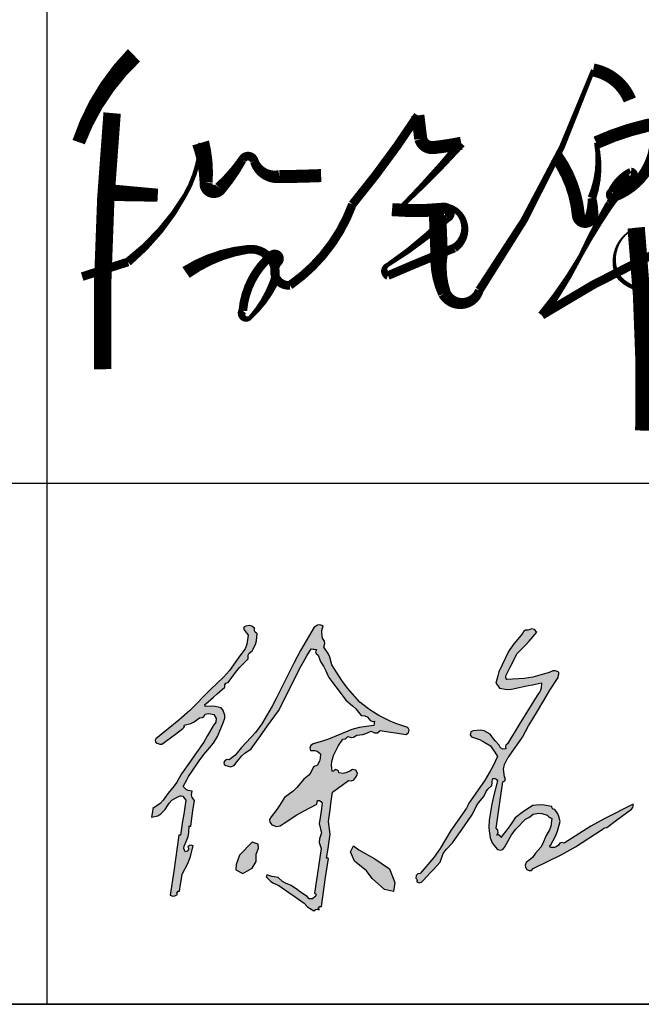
# Model space of a CAD drawing. Extents: x 1779708 to 7299578, y -1121471 to 88434.
# Tile 893 of 1056: x 6684492 to 6685207, y -964050 to -962917. Entities that reach past the tile are written whole.
import ezdxf

# ---------------------------------------------------------------- set-up
doc = ezdxf.new("R2010")
doc.units = 0
doc.header["$LTSCALE"] = 1000
doc.header["$MEASUREMENT"] = 0
for name, color, linetype in [('PUB_TITLE', 4, 'CONTINUOUS'), ('可见线', 6, 'CONTINUOUS'), ('电子签', 2, 'CONTINUOUS')]:
    doc.layers.add(name, color=color, linetype=linetype)

# ---------------------------------------------------------------- blocks, each defined once
blk = doc.blocks.new('A$C5DA54128')
at = {"layer": '电子签'}
h = blk.add_hatch(color=256, dxfattribs=at)
h.dxf.hatch_style = 1
h.paths.add_polyline_path([(116.8, 343.6), (105.3, 346), (99.3, 349.2), (91, 357.4), (100.9, 376.5), (106.4, 385.9), (118, 404), (130.7, 422.4), (137.1, 431.6), (149.9, 450), (177.9, 482), (189.7, 501), (205.9, 540.4), (210.3, 553.8), (210.4, 562.3), (205.9, 575.8), (203.4, 579.2), (202.1, 580.9), (199.6, 584.3), (182.8, 587.5), (174.2, 588.2), (154.5, 587.8), (153.4, 593.5), (155.7, 595.7), (177.7, 614.7), (188.7, 624.3), (210.6, 643.3), (210.4, 650), (213.8, 654.9), (220.2, 657.1), (240.8, 686), (252.5, 699.7), (277.9, 724.6), (278, 735), (281, 741.4), (288.9, 748.2), (298.7, 766), (301.8, 776.5), (303.5, 796.7), (298, 801.2), (295.8, 805.7), (295.8, 812.9), (287.9, 819.2), (281.2, 820.9), (271.4, 819), (266.5, 817.4), (264.4, 811.3), (267.1, 807), (271.3, 801.3), (273.5, 798.5), (277.7, 792.8), (274.1, 767.3), (268.8, 754), (253.9, 733.1), (223.7, 691.6), (206.5, 672), (169.2, 636.7), (110, 576.4), (78.4, 547.9), (12.4, 495.1), (9.7, 490.4), (11, 484.9), (15.5, 482), (23.2, 479), (29.1, 479.6), (36, 484.1), (57.6, 500.2), (68.3, 508.2), (89.9, 524.3), (93, 527), (94.1, 529.8), (93.8, 533.9), (112.5, 538.9), (121.9, 543.6), (137.3, 555.4), (145.1, 556.1), (149.8, 559), (153.9, 565.6), (163.9, 567.1), (169.3, 566.9), (179, 564.5), (185.7, 553.3), (184.9, 542.2), (176.9, 532), (166, 513.4), (160.6, 504), (149.9, 485.3), (124.4, 448.6), (111.6, 430.2), (86.1, 393.5), (72.9, 370.1), (65.1, 358.9), (47.8, 338.4), (33.3, 318), (24, 308.7), (3.6, 294.2), (2.1, 284.3), (1.4, 279.4), (0, 269.5), (17.4, 273.3), (26.5, 278.6), (38.6, 291.7), (49.9, 309.9), (58.4, 318.2), (76.8, 329.1), (83.1, 330.5), (89.6, 329.8), (92.9, 325.3), (94.6, 323), (98, 318.5), (92.2, 277.9), (89.2, 257.6), (83.4, 217), (78.4, 217.7), (68.4, 148.4), (63.4, 113.8), (53.4, 44.5), (61.2, 41.8), (66.8, 42.3), (73.9, 46.6), (72.2, 50.7), (75.8, 55.9), (80.3, 55.8), (83.2, 75.6), (84.6, 85.5), (87.4, 105.3), (104.5, 135.7), (111.2, 152.6), (119.4, 186.5), (113.3, 188.2), (109, 187.4), (103.8, 183.7), (106.5, 178), (102.9, 170.9), (96.7, 169.6), (92.9, 178.9), (93.2, 185.8), (97.8, 194.7), (104.6, 213.6), (106.6, 223.8), (107.5, 243.9), (112.4, 243.1), (116.7, 272.8), (118.8, 287.7), (123.1, 317.4), (116.4, 325.8), (114.7, 333)])
h.paths.add_polyline_path([(476.8, 316.8), (483.1, 316.7), (487, 314.7), (490.9, 309.8), (487.5, 286), (485.8, 274.1), (482.3, 250.4), (484.9, 239.9), (486.1, 234.6), (488.7, 224.2), (482.6, 207.1), (482.2, 196.3), (487.2, 178.9), (479.7, 127.4), (476, 101.7), (468.6, 50.2), (472.2, 48.2), (472.8, 42.6), (469.6, 40), (462.9, 33.9), (453.4, 34.2), (447, 40.7), (428.6, 53.5), (419.4, 59.8), (401.1, 72.6), (384.8, 79), (376.9, 83.9), (364, 95.6), (352, 97.1), (346, 98.5), (334.6, 102.4), (331.5, 102.1), (329.5, 98.1), (331.1, 95.3), (343.1, 84), (350.5, 79.1), (365.7, 72.7), (395.1, 52.2), (409.8, 42), (439.2, 21.6), (448.6, 11.4), (454.3, 6.9), (466.4, 0), (471.5, 3.8), (475.9, 4.6), (482, 2.8), (480.2, 6.9), (483.9, 12.2), (488.3, 12), (496.3, 67.4), (500.3, 95.1), (508.4, 150.6), (505.4, 151), (503.4, 151.3), (507.4, 179), (509.4, 192.9), (513.4, 220.6), (511.5, 235), (510.5, 242.2), (508.5, 256.7), (513.4, 290.3), (515.8, 307.2), (520.7, 340.8), (538.7, 354.5), (547.8, 361.3), (566, 374.7), (575.4, 374.2), (581.6, 376.9), (587.6, 384.2), (590, 388.7), (590.9, 391.2), (591.8, 396.2), (587.1, 404), (577.8, 406.4), (569.9, 401.9), (558.4, 396.6), (551.4, 395.3), (538.8, 396.3), (537.7, 402.6), (530.3, 406.3), (524.7, 403.4), (522.6, 400.7), (519.3, 401.7), (517.4, 419.6), (518.2, 429.3), (523.3, 446.6), (532.4, 466.1), (537.9, 475.6), (550.3, 493.2), (556.5, 494.6), (559.8, 496.5), (564.1, 501.3), (574.1, 498.4), (581.1, 499.5), (589.9, 505.2), (607.2, 507.2), (616, 509.6), (632, 516.8), (640.7, 511.5), (649.3, 512), (657.4, 518.2), (687.1, 513.9), (702, 511.7), (731.7, 507.4), (738.5, 511.7), (740.7, 519.7), (737, 526.9), (702.9, 538.8), (686.1, 545.8), (653.6, 561.7), (630.9, 575.9), (619.8, 583.6), (598.5, 599.9), (563.7, 640.9), (547.5, 662.6), (518, 707.6), (512.4, 729.3), (507.6, 740.2), (495.1, 758.9), (498, 768.9), (497, 775.9), (491.3, 784.7), (489.3, 798.6), (489.9, 806.2), (493.8, 819.7), (483.8, 822.6), (476.7, 821.5), (468, 815.9), (428.6, 748.7), (410, 714.4), (375.1, 644.8), (363.7, 622.2), (358.1, 610.9), (346.7, 588.3), (316.7, 537.4), (298.7, 513.2), (258.8, 469.6), (246.2, 454.1), (239, 446.8), (223.4, 434.3), (218, 434.7), (214.9, 434), (210.3, 431.1), (207.6, 426.4), (209, 421), (213.5, 418), (226.4, 414.4), (237.1, 418), (245.3, 428.6), (259.4, 445.5), (267.9, 453.2), (286, 465.7), (317.6, 509.6), (333.4, 531.6), (365.1, 575.5), (390.6, 626.4), (403.4, 651.9), (428.9, 702.7), (440.8, 723.3), (446.8, 733.6), (459.1, 754), (465, 753.1), (468, 752.7), (473.9, 751.8), (471.8, 745.5), (473.7, 739.8), (479.2, 735.9), (483.8, 722.2), (487, 715.6), (494.7, 703.4), (501, 690.4), (504.1, 683.9), (510.2, 670.8), (529.7, 644.7), (539.4, 631.7), (558.9, 605.7), (578.1, 589.6), (587.1, 580.6), (603.1, 561.4), (613.5, 561.3), (619.9, 558.3), (626.7, 550.4), (631.1, 546.1), (635.2, 544.8), (641.2, 545.8), (640.5, 540.8), (640.1, 538.3), (639.4, 533.4), (597.3, 527.2), (576.2, 521.4), (536.8, 505.3), (508.6, 494), (494.1, 489), (465, 480.2), (458.1, 475.8), (455.4, 469.2), (457.2, 461.2), (469.4, 461.3), (476.3, 459.1), (486.2, 451.9), (484.7, 437.9), (482.6, 430.6), (476.2, 418), (472, 416.6), (469.9, 415.9), (465.6, 414.5), (457.9, 397.8), (451.8, 389.8), (437.6, 378.1), (418.1, 354.5), (406.7, 343.7), (382, 325.5), (367.7, 302.7), (360.1, 291.7), (343.7, 270.4), (339.3, 262.3), (339.8, 254.7), (345.5, 247.4), (359.2, 242.5), (369.6, 243.9), (381.6, 252.3), (418, 275.8), (436.9, 286.8), (475.4, 307), (475.9, 310.9)])
h.paths.add_polyline_path([(307.8, 179.7), (306, 191.9), (288.7, 196.8), (252.3, 160.2), (243.6, 132.7), (242.5, 117.3), (262.6, 107.2), (288.8, 122.6), (301, 141.2), (300.6, 162.8)], flags=17)
h.paths.add_polyline_path([(642.3, 149.3), (596, 175.2), (580.4, 187.1), (572, 169.1), (583.6, 142.4), (618, 114.4), (634.1, 92.8), (669.9, 60.8), (696, 55.1), (699.8, 81.4), (684.2, 120.2)], flags=17)
h = blk.add_hatch(color=256, dxfattribs=at)
h.dxf.hatch_style = 1
h.paths.add_polyline_path([(1025.1, 439.8), (1026.4, 441.6), (1027, 442.5), (1028.3, 444.4), (1043.6, 466.4), (1051.3, 477.4), (1066.6, 499.5), (1083.9, 531.9), (1093.3, 547.8), (1113.4, 578.6), (1134.7, 616.5), (1146, 635.1), (1169.8, 671.6), (1170.6, 677.5), (1171, 680.5), (1171.9, 686.4), (1161.6, 690.8), (1153.9, 690.6), (1144, 685.4), (1096.4, 672.2), (1071.5, 668), (1022.3, 665.1), (1019.7, 668.7), (1018.9, 671.2), (1018.8, 675.7), (1031.5, 701.1), (1037.9, 713.8), (1050.7, 739.3), (1074.6, 763.3), (1086, 775.8), (1107.7, 801.8), (1101.1, 809.4), (1092.7, 811.5), (1083.3, 807.8), (1075.6, 807), (1070.9, 804.2), (1066.7, 797.6), (1039.1, 764.7), (1027, 746.1), (1008.2, 707.5), (999.2, 687.1), (995.6, 676.3), (990.4, 654.5), (994.7, 648.8), (996.8, 646), (1001, 640.3), (1023.1, 636.8), (1035.1, 637.2), (1056.9, 642.4), (1082.9, 647.8), (1095.9, 650.5), (1122, 655.7), (1120.6, 640.5), (1117.8, 632.3), (1109.2, 619.7), (1074.8, 564), (1057.7, 536.2), (1023.4, 480.5), (1019.2, 476.1), (1017.9, 472), (1018.8, 466), (1010.3, 465.1), (1003.9, 468.6), (1000.1, 476.3), (988.9, 488.1), (983.6, 494.4), (974.3, 507.8), (956.7, 517.3), (945.1, 519.6), (925.2, 517.4), (918.5, 514.9), (915.9, 506.1), (920.2, 500.4), (942.9, 492.5), (954, 487.3), (974.6, 474.9), (982.9, 462.6), (987.1, 456.4), (995.4, 444.1), (981.5, 415.3), (973.9, 401.2), (957.5, 373.8), (939.6, 348), (930.7, 335.2), (912.8, 309.5), (910, 303.8), (908.6, 301), (905.7, 295.3), (887.9, 269.6), (878.9, 256.8), (861.1, 231), (830.2, 178.6), (812.2, 153.5), (772.5, 107.4), (765.5, 105.6), (761.4, 101.1), (760.4, 94), (763.2, 90.9), (763.6, 87.3), (761.5, 83.7), (769.4, 80.5), (776.5, 82), (782.3, 88.3), (801.5, 108.7), (811, 119), (830.2, 139.5), (839.1, 164.3), (847, 176.5), (866, 195), (888.9, 228), (900.4, 244.6), (923.4, 277.6), (933.5, 299.6), (940.3, 310.1), (956, 328.5), (962.7, 342.7), (967.4, 349.4), (978.3, 360.6), (979.5, 368.6), (980, 372.5), (981.2, 380.4), (987.5, 380.3), (991.4, 378.3), (995.3, 373.3), (983.8, 328.7), (979, 306.1), (971.4, 260.6), (970.1, 240.2), (970.7, 229.7), (974.2, 209.6), (980, 195.2), (984.4, 188.1), (994.7, 176.4), (1003.3, 173.9), (1010.5, 176.3), (1015.9, 183.4), (1035.2, 218.3), (1047.5, 234.8), (1075.4, 263.2), (1084.7, 268.5), (1089.2, 271.4), (1097.7, 277.7), (1113.5, 280.7), (1122.6, 280), (1137.7, 274.5), (1143, 270.3), (1145.7, 268.4), (1151.5, 264.9), (1148.5, 243.7), (1144.8, 232.9), (1134, 214.4), (1125.5, 193.1), (1119.3, 182.8), (1104.3, 165.6), (1095.5, 153.4), (1089.9, 147.8), (1077.7, 139.1), (1075, 131.3), (1075.6, 125.7), (1079.8, 118.6), (1086.3, 115.2), (1092.5, 116.1), (1097.8, 121), (1179.6, 161.4), (1219.6, 184.2), (1296, 233.9), (1300.9, 237.1), (1303.8, 238.3), (1309.5, 239.5), (1337.8, 260.7), (1352, 271.3), (1380.3, 292.5), (1384.4, 297), (1385.7, 300.9), (1384.9, 307), (1303.6, 265.6), (1263.8, 242.9), (1186.7, 194.1), (1180.3, 196.2), (1174.7, 194.3), (1170.8, 188.8), (1163.4, 183.8), (1158.5, 182.2), (1149.6, 181.8), (1146.6, 183), (1145.8, 187.4), (1148.2, 189.6), (1162.2, 214.8), (1167.8, 228.5), (1175.5, 256.4), (1171.8, 271.2), (1168.6, 278.6), (1160.3, 291.4), (1155.4, 292.2), (1152.3, 295.3), (1151.5, 300.3), (1129.7, 304.1), (1118.4, 304.7), (1096.3, 303.2), (1075.7, 289.6), (1065.5, 282.4), (1045.7, 267.5), (1030.3, 244), (1022, 232.5), (1004.6, 210.3), (1003.1, 215.5), (998.2, 218.3), (992.9, 217), (997.1, 224.1), (996.4, 231.4), (990.9, 237.6), (998.6, 291), (1002.4, 317.7), (1010.2, 371.2), (1015.9, 373.3), (1018.2, 380.7), (1014.8, 385.7), (1012.4, 407.6), (1014.8, 420.3)])
for p, q in [((483.8, 822.6), (476.7, 821.5)), ((493.8, 819.7), (483.8, 822.6)), ((266.5, 817.4), (264.4, 811.3)), ((264.4, 811.3), (267.1, 807)), ((271.4, 819), (266.5, 817.4)), ((267.1, 807), (271.3, 801.3)), ((271.3, 801.3), (273.5, 798.5)), ((281.2, 820.9), (271.4, 819)), ((273.5, 798.5), (277.7, 792.8)), ((287.9, 819.2), (281.2, 820.9)), ((295.8, 812.9), (287.9, 819.2)), ((295.8, 805.7), (295.8, 812.9)), ((298, 801.2), (295.8, 805.7)), ((303.5, 796.7), (298, 801.2)), ((301.8, 776.5), (303.5, 796.7)), ((468, 815.9), (428.6, 748.7)), ((476.7, 821.5), (468, 815.9)), ((489.3, 798.6), (489.9, 806.2)), ((491.3, 784.7), (489.3, 798.6)), ((489.9, 806.2), (493.8, 819.7)), ((1066.7, 797.6), (1039.1, 764.7)), ((1070.9, 804.2), (1066.7, 797.6)), ((1075.6, 807), (1070.9, 804.2)), ((1083.3, 807.8), (1075.6, 807)), ((1092.7, 811.5), (1083.3, 807.8)), ((1086, 775.8), (1107.7, 801.8)), ((1101.1, 809.4), (1092.7, 811.5)), ((1107.7, 801.8), (1101.1, 809.4)), ((274.1, 767.3), (268.8, 754)), ((277.7, 792.8), (274.1, 767.3)), ((288.9, 748.2), (298.7, 766)), ((298.7, 766), (301.8, 776.5)), ((497, 775.9), (491.3, 784.7)), ((495.1, 758.9), (498, 768.9)), ((498, 768.9), (497, 775.9)), ((1074.6, 763.3), (1086, 775.8)), ((268.8, 754), (253.9, 733.1)), ((278, 735), (281, 741.4)), ((281, 741.4), (288.9, 748.2)), ((428.6, 748.7), (410, 714.4)), ((446.8, 733.6), (459.1, 754)), ((459.1, 754), (465, 753.1)), ((465, 753.1), (468, 752.7)), ((468, 752.7), (473.9, 751.8)), ((473.9, 751.8), (471.8, 745.5)), ((471.8, 745.5), (473.7, 739.8)), ((473.7, 739.8), (479.2, 735.9)), ((507.6, 740.2), (495.1, 758.9)), ((512.4, 729.3), (507.6, 740.2)), ((1027, 746.1), (1008.2, 707.5)), ((1039.1, 764.7), (1027, 746.1)), ((1037.9, 713.8), (1050.7, 739.3)), ((1050.7, 739.3), (1074.6, 763.3)), ((253.9, 733.1), (223.7, 691.6)), ((252.5, 699.7), (277.9, 724.6)), ((277.9, 724.6), (278, 735)), ((410, 714.4), (375.1, 644.8)), ((428.9, 702.7), (440.8, 723.3)), ((440.8, 723.3), (446.8, 733.6)), ((479.2, 735.9), (483.8, 722.2)), ((483.8, 722.2), (487, 715.6)), ((487, 715.6), (494.7, 703.4)), ((518, 707.6), (512.4, 729.3)), ((1031.5, 701.1), (1037.9, 713.8)), ((223.7, 691.6), (206.5, 672)), ((220.2, 657.1), (240.8, 686)), ((240.8, 686), (252.5, 699.7)), ((403.4, 651.9), (428.9, 702.7)), ((494.7, 703.4), (501, 690.4)), ((501, 690.4), (504.1, 683.9)), ((504.1, 683.9), (510.2, 670.8)), ((547.5, 662.6), (518, 707.6)), ((999.2, 687.1), (995.6, 676.3)), ((1008.2, 707.5), (999.2, 687.1)), ((1018.8, 675.7), (1031.5, 701.1)), ((1144, 685.4), (1096.4, 672.2)), ((1153.9, 690.6), (1144, 685.4)), ((1161.6, 690.8), (1153.9, 690.6)), ((1171.9, 686.4), (1161.6, 690.8)), ((1170.6, 677.5), (1171, 680.5)), ((1171, 680.5), (1171.9, 686.4)), ((206.5, 672), (169.2, 636.7)), ((210.4, 650), (213.8, 654.9)), ((213.8, 654.9), (220.2, 657.1)), ((390.6, 626.4), (403.4, 651.9)), ((510.2, 670.8), (529.7, 644.7)), ((563.7, 640.9), (547.5, 662.6)), ((995.6, 676.3), (990.4, 654.5)), ((990.4, 654.5), (994.7, 648.8)), ((1018.9, 671.2), (1018.8, 675.7)), ((1019.7, 668.7), (1018.9, 671.2)), ((1022.3, 665.1), (1019.7, 668.7)), ((1071.5, 668), (1022.3, 665.1)), ((1096.4, 672.2), (1071.5, 668)), ((1095.9, 650.5), (1122, 655.7)), ((1122, 655.7), (1120.6, 640.5)), ((1146, 635.1), (1169.8, 671.6)), ((1169.8, 671.6), (1170.6, 677.5)), ((169.2, 636.7), (110, 576.4)), ((177.7, 614.7), (188.7, 624.3)), ((188.7, 624.3), (210.6, 643.3)), ((210.6, 643.3), (210.4, 650)), ((375.1, 644.8), (363.7, 622.2)), ((365.1, 575.5), (390.6, 626.4)), ((529.7, 644.7), (539.4, 631.7)), ((539.4, 631.7), (558.9, 605.7)), ((598.5, 599.9), (563.7, 640.9)), ((994.7, 648.8), (996.8, 646)), ((996.8, 646), (1001, 640.3)), ((1001, 640.3), (1023.1, 636.8)), ((1023.1, 636.8), (1035.1, 637.2)), ((1035.1, 637.2), (1056.9, 642.4)), ((1056.9, 642.4), (1082.9, 647.8)), ((1082.9, 647.8), (1095.9, 650.5)), ((1117.8, 632.3), (1109.2, 619.7)), ((1120.6, 640.5), (1117.8, 632.3)), ((1134.7, 616.5), (1146, 635.1)), ((153.4, 593.5), (155.7, 595.7)), ((155.7, 595.7), (177.7, 614.7)), ((358.1, 610.9), (346.7, 588.3)), ((363.7, 622.2), (358.1, 610.9)), ((558.9, 605.7), (578.1, 589.6)), ((619.8, 583.6), (598.5, 599.9)), ((1109.2, 619.7), (1074.8, 564)), ((1113.4, 578.6), (1134.7, 616.5)), ((110, 576.4), (78.4, 547.9)), ((154.2, 589.1), (153.4, 593.5)), ((153.9, 565.6), (163.9, 567.1)), ((157.1, 587.9), (154.2, 589.1)), ((174.2, 588.2), (157.1, 587.9)), ((163.9, 567.1), (169.3, 566.9)), ((169.3, 566.9), (179, 564.5)), ((182.8, 587.5), (174.2, 588.2)), ((199.6, 584.3), (182.8, 587.5)), ((202.1, 580.9), (199.6, 584.3)), ((203.4, 579.2), (202.1, 580.9)), ((205.9, 575.8), (203.4, 579.2)), ((210.4, 562.3), (205.9, 575.8)), ((346.7, 588.3), (316.7, 537.4)), ((333.4, 531.6), (365.1, 575.5)), ((578.1, 589.6), (587.1, 580.6)), ((587.1, 580.6), (603.1, 561.4)), ((630.9, 575.9), (619.8, 583.6)), ((653.6, 561.7), (630.9, 575.9)), ((1093.3, 547.8), (1113.4, 578.6)), ((78.4, 547.9), (12.4, 495.1)), ((93.8, 533.9), (112.5, 538.9)), ((112.5, 538.9), (121.9, 543.6)), ((121.9, 543.6), (137.3, 555.4)), ((137.3, 555.4), (145.1, 556.1)), ((145.1, 556.1), (149.8, 559)), ((149.8, 559), (153.9, 565.6)), ((184.9, 542.2), (176.9, 532)), ((179, 564.5), (185.7, 553.3)), ((185.7, 553.3), (184.9, 542.2)), ((189.7, 501), (205.9, 540.4)), ((205.9, 540.4), (210.3, 553.8)), ((210.3, 553.8), (210.4, 562.3)), ((603.1, 561.4), (613.5, 561.3)), ((613.5, 561.3), (619.9, 558.3)), ((619.9, 558.3), (626.7, 550.4)), ((626.7, 550.4), (631.1, 546.1)), ((631.1, 546.1), (635.2, 544.8)), ((635.2, 544.8), (641.2, 545.8)), ((640.5, 540.8), (640.1, 538.3)), ((641.2, 545.8), (640.5, 540.8)), ((686.1, 545.8), (653.6, 561.7)), ((702.9, 538.8), (686.1, 545.8)), ((737, 526.9), (702.9, 538.8)), ((1074.8, 564), (1057.7, 536.2)), ((1083.9, 531.9), (1093.3, 547.8)), ((68.3, 508.2), (89.9, 524.3)), ((89.9, 524.3), (93, 527)), ((93, 527), (94.1, 529.8)), ((94.1, 529.8), (93.8, 533.9)), ((166, 513.4), (160.6, 504)), ((176.9, 532), (166, 513.4)), ((298.7, 513.2), (258.8, 469.6)), ((316.7, 537.4), (298.7, 513.2)), ((317.6, 509.6), (333.4, 531.6)), ((576.2, 521.4), (536.8, 505.3)), ((597.3, 527.2), (576.2, 521.4)), ((639.4, 533.4), (597.3, 527.2)), ((616, 509.6), (632, 516.8)), ((632, 516.8), (640.7, 511.5)), ((640.1, 538.3), (639.4, 533.4)), ((640.7, 511.5), (649.3, 512)), ((649.3, 512), (657.4, 518.2)), ((657.4, 518.2), (687.1, 513.9)), ((687.1, 513.9), (702, 511.7)), ((702, 511.7), (731.7, 507.4)), ((731.7, 507.4), (738.5, 511.7)), ((740.7, 519.7), (737, 526.9)), ((738.5, 511.7), (740.7, 519.7)), ((918.5, 514.9), (915.9, 506.1)), ((925.2, 517.4), (918.5, 514.9)), ((945.1, 519.6), (925.2, 517.4)), ((956.7, 517.3), (945.1, 519.6)), ((974.3, 507.8), (956.7, 517.3)), ((1057.7, 536.2), (1023.4, 480.5)), ((1066.6, 499.5), (1083.9, 531.9)), ((12.4, 495.1), (9.7, 490.4)), ((9.7, 490.4), (11, 484.9)), ((11, 484.9), (15.5, 482)), ((15.5, 482), (23.2, 479)), ((29.1, 479.6), (36, 484.1)), ((36, 484.1), (57.6, 500.2)), ((57.6, 500.2), (68.3, 508.2)), ((149.9, 485.3), (124.4, 448.6)), ((160.6, 504), (149.9, 485.3)), ((149.9, 450), (177.9, 482)), ((177.9, 482), (189.7, 501)), ((286, 465.7), (317.6, 509.6)), ((494.1, 489), (465, 480.2)), ((508.6, 494), (494.1, 489)), ((536.8, 505.3), (508.6, 494)), ((537.9, 475.6), (550.3, 493.2)), ((550.3, 493.2), (556.5, 494.6)), ((556.5, 494.6), (559.8, 496.5)), ((559.8, 496.5), (564.1, 501.3)), ((564.1, 501.3), (574.1, 498.4)), ((574.1, 498.4), (581.1, 499.5)), ((581.1, 499.5), (589.9, 505.2)), ((589.9, 505.2), (607.2, 507.2)), ((607.2, 507.2), (616, 509.6)), ((915.9, 506.1), (920.2, 500.4)), ((920.2, 500.4), (942.9, 492.5)), ((942.9, 492.5), (954, 487.3)), ((954, 487.3), (974.6, 474.9)), ((983.6, 494.4), (974.3, 507.8)), ((988.9, 488.1), (983.6, 494.4)), ((1000.1, 476.3), (988.9, 488.1)), ((1051.3, 477.4), (1066.6, 499.5)), ((23.2, 479), (29.1, 479.6)), ((246.2, 454.1), (239, 446.8)), ((258.8, 469.6), (246.2, 454.1)), ((267.9, 453.2), (286, 465.7)), ((458.1, 475.8), (455.4, 469.2)), ((455.4, 469.2), (457.2, 461.2)), ((457.2, 461.2), (469.4, 461.3)), ((465, 480.2), (458.1, 475.8)), ((469.4, 461.3), (476.3, 459.1)), ((476.3, 459.1), (486.2, 451.9)), ((523.3, 446.6), (532.4, 466.1)), ((532.4, 466.1), (537.9, 475.6)), ((974.6, 474.9), (982.9, 462.6)), ((982.9, 462.6), (987.1, 456.4)), ((987.1, 456.4), (995.4, 444.1)), ((1003.9, 468.6), (1000.1, 476.3)), ((1010.3, 465.1), (1003.9, 468.6)), ((1018.8, 466), (1010.3, 465.1)), ((1019.2, 476.1), (1017.9, 472)), ((1017.9, 472), (1018.8, 466)), ((1023.4, 480.5), (1019.2, 476.1)), ((1028.3, 444.4), (1043.6, 466.4)), ((1043.6, 466.4), (1051.3, 477.4)), ((111.6, 430.2), (86.1, 393.5)), ((124.4, 448.6), (111.6, 430.2)), ((130.7, 422.4), (137.1, 431.6)), ((137.1, 431.6), (149.9, 450)), ((210.3, 431.1), (207.6, 426.4)), ((207.6, 426.4), (209, 421)), ((214.9, 434), (210.3, 431.1)), ((218, 434.7), (214.9, 434)), ((223.4, 434.3), (218, 434.7)), ((239, 446.8), (223.4, 434.3)), ((237.1, 418), (245.3, 428.6)), ((245.3, 428.6), (259.4, 445.5)), ((259.4, 445.5), (267.9, 453.2)), ((482.6, 430.6), (476.2, 418)), ((484.7, 437.9), (482.6, 430.6)), ((486.2, 451.9), (484.7, 437.9)), ((517.4, 419.6), (518.2, 429.3)), ((518.2, 429.3), (523.3, 446.6)), ((995.4, 444.1), (981.5, 415.3)), ((1014.8, 420.3), (1025.1, 439.8)), ((1025.1, 439.8), (1026.4, 441.6)), ((1026.4, 441.6), (1027, 442.5)), ((1027, 442.5), (1028.3, 444.4)), ((106.4, 385.9), (118, 404)), ((118, 404), (130.7, 422.4)), ((209, 421), (213.5, 418)), ((213.5, 418), (226.4, 414.4)), ((226.4, 414.4), (237.1, 418)), ((457.9, 397.8), (451.8, 389.8)), ((465.6, 414.5), (457.9, 397.8)), ((469.9, 415.9), (465.6, 414.5)), ((472, 416.6), (469.9, 415.9)), ((476.2, 418), (472, 416.6)), ((519.3, 401.7), (517.4, 419.6)), ((521.5, 401), (519.3, 401.7)), ((523.3, 401.6), (521.5, 401)), ((524.7, 403.4), (523.3, 401.6)), ((530.3, 406.3), (524.7, 403.4)), ((537.7, 402.6), (530.3, 406.3)), ((538.8, 396.3), (537.7, 402.6)), ((569.9, 401.9), (558.4, 396.6)), ((577.8, 406.4), (569.9, 401.9)), ((587.1, 404), (577.8, 406.4)), ((591.8, 396.2), (587.1, 404)), ((973.9, 401.2), (957.5, 373.8)), ((981.5, 415.3), (973.9, 401.2)), ((1012.4, 407.6), (1014.8, 420.3)), ((1014.8, 385.7), (1012.4, 407.6)), ((72.9, 370.1), (65.1, 358.9)), ((86.1, 393.5), (72.9, 370.1)), ((91, 357.4), (100.9, 376.5)), ((100.9, 376.5), (106.4, 385.9)), ((437.6, 378.1), (418.1, 354.5)), ((451.8, 389.8), (437.6, 378.1)), ((551.4, 395.3), (538.8, 396.3)), ((547.8, 361.3), (566, 374.7)), ((558.4, 396.6), (551.4, 395.3)), ((566, 374.7), (575.4, 374.2)), ((575.4, 374.2), (581.6, 376.9)), ((581.6, 376.9), (587.6, 384.2)), ((587.6, 384.2), (590, 388.7)), ((590, 388.7), (590.9, 391.2)), ((590.9, 391.2), (591.8, 396.2)), ((957.5, 373.8), (939.6, 348)), ((978.3, 360.6), (979.5, 368.6)), ((979.5, 368.6), (980, 372.5)), ((980, 372.5), (981.2, 380.4)), ((981.2, 380.4), (987.5, 380.3)), ((995.3, 373.3), (983.8, 328.7)), ((987.5, 380.3), (991.4, 378.3)), ((991.4, 378.3), (995.3, 373.3)), ((1002.4, 317.7), (1010.2, 371.2)), ((1010.2, 371.2), (1015.9, 373.3)), ((1018.2, 380.7), (1014.8, 385.7)), ((1015.9, 373.3), (1018.2, 380.7)), ((65.1, 358.9), (47.8, 338.4)), ((99.3, 349.2), (91, 357.4)), ((105.3, 346), (99.3, 349.2)), ((116.8, 343.6), (105.3, 346)), ((114.7, 333), (116.8, 343.6)), ((406.7, 343.7), (382, 325.5)), ((418.1, 354.5), (406.7, 343.7)), ((515.8, 307.2), (520.7, 340.8)), ((520.7, 340.8), (538.7, 354.5)), ((538.7, 354.5), (547.8, 361.3)), ((939.6, 348), (930.7, 335.2)), ((956, 328.5), (962.7, 342.7)), ((962.7, 342.7), (967.4, 349.4)), ((967.4, 349.4), (978.3, 360.6)), ((33.3, 318), (24, 308.7)), ((47.8, 338.4), (33.3, 318)), ((49.9, 309.9), (58.4, 318.2)), ((58.4, 318.2), (76.8, 329.1)), ((76.8, 329.1), (81.8, 330.2)), ((81.8, 330.2), (84.5, 330.4)), ((84.5, 330.4), (89.6, 329.8)), ((89.6, 329.8), (92.9, 325.3)), ((98, 318.5), (92.2, 277.9)), ((92.9, 325.3), (94.6, 323)), ((94.6, 323), (98, 318.5)), ((116.4, 325.8), (114.7, 333)), ((123.1, 317.4), (116.4, 325.8)), ((118.8, 287.7), (123.1, 317.4)), ((382, 325.5), (367.7, 302.7)), ((475.9, 310.9), (476.2, 312.9)), ((476.2, 312.9), (476.8, 316.8)), ((476.8, 316.8), (483.1, 316.7)), ((483.1, 316.7), (487, 314.7)), ((487, 314.7), (490.9, 309.8)), ((930.7, 335.2), (912.8, 309.5)), ((940.3, 310.1), (956, 328.5)), ((983.8, 328.7), (979, 306.1)), ((998.6, 291), (1002.4, 317.7)), ((2.1, 284.3), (1.4, 279.4)), ((3.6, 294.2), (2.1, 284.3)), ((24, 308.7), (3.6, 294.2)), ((26.5, 278.6), (38.6, 291.7)), ((38.6, 291.7), (49.9, 309.9)), ((116.7, 272.8), (118.8, 287.7)), ((360.1, 291.7), (343.7, 270.4)), ((367.7, 302.7), (360.1, 291.7)), ((418, 275.8), (436.9, 286.8)), ((436.9, 286.8), (475.4, 307)), ((475.4, 307), (475.9, 310.9)), ((487.5, 286), (485.8, 274.1)), ((490.9, 309.8), (487.5, 286)), ((508.5, 256.7), (513.4, 290.3)), ((513.4, 290.3), (515.8, 307.2)), ((905.7, 295.3), (887.9, 269.6)), ((908.6, 301), (905.7, 295.3)), ((910, 303.8), (908.6, 301)), ((912.8, 309.5), (910, 303.8)), ((923.4, 277.6), (933.5, 299.6)), ((933.5, 299.6), (940.3, 310.1)), ((979, 306.1), (971.4, 260.6)), ((990.9, 237.6), (998.6, 291)), ((1075.7, 289.6), (1065.5, 282.4)), ((1096.3, 303.2), (1075.7, 289.6)), ((1118.4, 304.7), (1096.3, 303.2)), ((1129.7, 304.1), (1118.4, 304.7)), ((1151.5, 300.3), (1129.7, 304.1)), ((1152.3, 295.3), (1151.5, 300.3)), ((1155.4, 292.2), (1152.3, 295.3)), ((1160.3, 291.4), (1155.4, 292.2)), ((1168.6, 278.6), (1160.3, 291.4)), ((1384.9, 307), (1303.6, 265.6)), ((1352, 271.3), (1380.3, 292.5)), ((1380.3, 292.5), (1384.4, 297)), ((1384.4, 297), (1385.7, 300.9)), ((1385.7, 300.9), (1384.9, 307)), ((1.4, 279.4), (0, 269.5)), ((0, 269.5), (17.4, 273.3)), ((17.4, 273.3), (26.5, 278.6)), ((89.2, 257.6), (83.4, 217)), ((92.2, 277.9), (89.2, 257.6)), ((112.4, 243.1), (116.7, 272.8)), ((343.7, 270.4), (339.3, 262.3)), ((339.3, 262.3), (339.8, 254.7)), ((381.6, 252.3), (418, 275.8)), ((485.8, 274.1), (482.3, 250.4)), ((510.5, 242.2), (508.5, 256.7)), ((878.9, 256.8), (861.1, 231)), ((887.9, 269.6), (878.9, 256.8)), ((900.4, 244.6), (923.4, 277.6)), ((971.4, 260.6), (970.1, 240.2)), ((1045.7, 267.5), (1030.3, 244)), ((1065.5, 282.4), (1045.7, 267.5)), ((1047.5, 234.8), (1075.4, 263.2)), ((1075.4, 263.2), (1084.7, 268.5)), ((1084.7, 268.5), (1089.2, 271.4)), ((1089.2, 271.4), (1097.7, 277.7)), ((1097.7, 277.7), (1113.5, 280.7)), ((1113.5, 280.7), (1122.6, 280)), ((1122.6, 280), (1137.7, 274.5)), ((1137.7, 274.5), (1143, 270.3)), ((1143, 270.3), (1145.7, 268.4)), ((1145.7, 268.4), (1151.5, 264.9)), ((1151.5, 264.9), (1148.5, 243.7)), ((1167.8, 228.5), (1175.5, 256.4)), ((1171.8, 271.2), (1168.6, 278.6)), ((1175.5, 256.4), (1171.8, 271.2)), ((1303.6, 265.6), (1263.8, 242.9)), ((1309.5, 239.5), (1337.8, 260.7)), ((1337.8, 260.7), (1352, 271.3)), ((106.6, 223.8), (107.5, 243.9)), ((107.5, 243.9), (109.4, 243.6)), ((109.4, 243.6), (110.4, 243.4)), ((110.4, 243.4), (112.4, 243.1)), ((339.8, 254.7), (345.5, 247.4)), ((345.5, 247.4), (359.2, 242.5)), ((359.2, 242.5), (369.6, 243.9)), ((369.6, 243.9), (381.6, 252.3)), ((482.3, 250.4), (484.9, 239.9)), ((484.9, 239.9), (486.1, 234.6)), ((486.1, 234.6), (488.7, 224.2)), ((511.5, 235), (510.5, 242.2)), ((513.4, 220.6), (511.5, 235)), ((861.1, 231), (830.2, 178.6)), ((866, 195), (888.9, 228)), ((888.9, 228), (900.4, 244.6)), ((970.1, 240.2), (970.7, 229.7)), ((970.7, 229.7), (974.2, 209.6)), ((996.4, 231.4), (990.9, 237.6)), ((997.1, 224.1), (996.4, 231.4)), ((1022, 232.5), (1004.6, 210.3)), ((1030.3, 244), (1022, 232.5)), ((1035.2, 218.3), (1047.5, 234.8)), ((1144.8, 232.9), (1134, 214.4)), ((1148.5, 243.7), (1144.8, 232.9)), ((1162.2, 214.8), (1167.8, 228.5)), ((1263.8, 242.9), (1186.7, 194.1)), ((1219.6, 184.2), (1296, 233.9)), ((1296, 233.9), (1300.9, 237.1)), ((1300.9, 237.1), (1303.8, 238.3)), ((1303.8, 238.3), (1309.5, 239.5)), ((78.4, 217.7), (68.4, 148.4)), ((80.4, 217.4), (78.4, 217.7)), ((81.4, 217.3), (80.4, 217.4)), ((83.4, 217), (81.4, 217.3)), ((97.8, 194.7), (104.6, 213.6)), ((104.6, 213.6), (106.6, 223.8)), ((482.6, 207.1), (482.2, 196.3)), ((488.7, 224.2), (482.6, 207.1)), ((509.4, 192.9), (513.4, 220.6)), ((974.2, 209.6), (980, 195.2)), ((992.9, 217), (997.1, 224.1)), ((998.2, 218.3), (992.9, 217)), ((1003.1, 215.5), (998.2, 218.3)), ((1004.6, 210.3), (1003.1, 215.5)), ((1015.9, 183.4), (1035.2, 218.3)), ((1134, 214.4), (1125.5, 193.1)), ((1148.2, 189.6), (1162.2, 214.8)), ((92.9, 178.9), (93.2, 185.8)), ((96.7, 169.6), (92.9, 178.9)), ((93.2, 185.8), (97.8, 194.7)), ((102.9, 170.9), (96.7, 169.6)), ((106.5, 178), (102.9, 170.9)), ((109, 187.4), (103.8, 183.7)), ((103.8, 183.7), (106.5, 178)), ((113.3, 188.2), (109, 187.4)), ((111.2, 152.6), (119.4, 186.5)), ((119.4, 186.5), (113.3, 188.2)), ((487.2, 178.9), (479.7, 127.4)), ((482.2, 196.3), (487.2, 178.9)), ((503.4, 151.3), (507.4, 179)), ((507.4, 179), (509.4, 192.9)), ((830.2, 178.6), (812.2, 153.5)), ((839.1, 164.3), (847, 176.5)), ((847, 176.5), (866, 195)), ((980, 195.2), (984.4, 188.1)), ((984.4, 188.1), (994.7, 176.4)), ((994.7, 176.4), (1003.3, 173.9)), ((1003.3, 173.9), (1010.5, 176.3)), ((1010.5, 176.3), (1015.9, 183.4)), ((1119.3, 182.8), (1104.3, 165.6)), ((1125.5, 193.1), (1119.3, 182.8)), ((1145.8, 187.4), (1148.2, 189.6)), ((1146.6, 183), (1145.8, 187.4)), ((1149.6, 181.8), (1146.6, 183)), ((1158.5, 182.2), (1149.6, 181.8)), ((1163.4, 183.8), (1158.5, 182.2)), ((1170.8, 188.8), (1163.4, 183.8)), ((1174.7, 194.3), (1170.8, 188.8)), ((1180.3, 196.2), (1174.7, 194.3)), ((1179.6, 161.4), (1219.6, 184.2)), ((1186.7, 194.1), (1180.3, 196.2)), ((68.4, 148.4), (63.4, 113.8)), ((104.5, 135.7), (111.2, 152.6)), ((500.3, 95.1), (508.4, 150.6)), ((505.4, 151), (503.4, 151.3)), ((506.4, 150.9), (505.4, 151)), ((508.4, 150.6), (506.4, 150.9)), ((812.2, 153.5), (772.5, 107.4)), ((830.2, 139.5), (839.1, 164.3)), ((1089.9, 147.8), (1077.7, 139.1)), ((1095.5, 153.4), (1089.9, 147.8)), ((1104.3, 165.6), (1095.5, 153.4)), ((1097.8, 121), (1179.6, 161.4)), ((63.4, 113.8), (53.4, 44.5)), ((87.4, 105.3), (104.5, 135.7)), ((479.7, 127.4), (476, 101.7)), ((801.5, 108.7), (811, 119)), ((811, 119), (830.2, 139.5)), ((1077.7, 139.1), (1075, 131.3)), ((1075, 131.3), (1075.6, 125.7)), ((1075.6, 125.7), (1079.8, 118.6)), ((1079.8, 118.6), (1086.3, 115.2)), ((1086.3, 115.2), (1092.5, 116.1)), ((1092.5, 116.1), (1097.8, 121)), ((83.2, 75.6), (84.6, 85.5)), ((84.6, 85.5), (87.4, 105.3)), ((331.5, 102.1), (329.5, 98.1)), ((329.5, 98.1), (331.1, 95.3)), ((331.1, 95.3), (343.1, 84)), ((334.6, 102.4), (331.5, 102.1)), ((346, 98.5), (334.6, 102.4)), ((352, 97.1), (346, 98.5)), ((364, 95.6), (352, 97.1)), ((376.9, 83.9), (364, 95.6)), ((476, 101.7), (468.6, 50.2)), ((496.3, 67.4), (500.3, 95.1)), ((761.4, 101.1), (760.4, 94)), ((760.4, 94), (763.2, 90.9)), ((765.5, 105.6), (761.4, 101.1)), ((763.6, 87.3), (761.5, 83.7)), ((763.2, 90.9), (763.6, 87.3)), ((772.5, 107.4), (765.5, 105.6)), ((776.5, 82), (782.3, 88.3)), ((782.3, 88.3), (801.5, 108.7)), ((80.3, 55.8), (83.2, 75.6)), ((343.1, 84), (350.5, 79.1)), ((350.5, 79.1), (365.7, 72.7)), ((365.7, 72.7), (395.1, 52.2)), ((384.8, 79), (376.9, 83.9)), ((401.1, 72.6), (384.8, 79)), ((419.4, 59.8), (401.1, 72.6)), ((428.6, 53.5), (419.4, 59.8)), ((488.3, 12), (496.3, 67.4)), ((761.5, 83.7), (769.4, 80.5)), ((769.4, 80.5), (776.5, 82)), ((53.4, 44.5), (61.2, 41.8)), ((61.2, 41.8), (66.8, 42.3)), ((66.8, 42.3), (73.9, 46.6)), ((72.2, 50.7), (75.8, 55.9)), ((73.9, 46.6), (72.2, 50.7)), ((75.8, 55.9), (80.3, 55.8)), ((395.1, 52.2), (409.8, 42)), ((409.8, 42), (439.2, 21.6)), ((447, 40.7), (428.6, 53.5)), ((453.4, 34.2), (447, 40.7)), ((462.9, 33.9), (453.4, 34.2)), ((469.6, 40), (462.9, 33.9)), ((468.6, 50.2), (472.2, 48.2)), ((472.8, 42.6), (469.6, 40)), ((472.2, 48.2), (472.8, 42.6)), ((439.2, 21.6), (448.6, 11.4)), ((448.6, 11.4), (454.3, 6.9)), ((454.3, 6.9), (466.4, 0)), ((466.4, 0), (471.5, 3.8)), ((471.5, 3.8), (475.9, 4.6)), ((475.9, 4.6), (482, 2.8)), ((480.2, 6.9), (483.9, 12.2)), ((482, 2.8), (480.2, 6.9)), ((483.9, 12.2), (488.3, 12))]:
    blk.add_line(p, q, dxfattribs=at)
for points in [[(288.7, 196.8), (252.3, 160.2), (243.6, 132.7), (242.5, 117.3), (262.6, 107.2), (288.8, 122.6), (301, 141.2), (300.6, 162.8), (307.8, 179.7), (306, 191.9)], [(596, 175.2), (642.3, 149.3), (684.2, 120.2), (699.8, 81.4), (696, 55.1), (669.9, 60.8), (634.1, 92.8), (618, 114.4), (583.6, 142.4), (572, 169.1), (580.4, 187.1)]]:
    blk.add_lwpolyline(points, close=True, dxfattribs=at)
blk = doc.blocks.new('A$C3D8761CE')
at = {"layer": 'PUB_TITLE'}
for p, q in [((76100, 20800), (83100, 20800)), ((83100, 19600), (76100, 19600))]:
    blk.add_line(p, q, dxfattribs=at)
for points in [[(81000, 28000), (81000, 19600)], [(76100, 19600), (83100, 19600)]]:
    blk.add_lwpolyline(points, dxfattribs=at)
at = {"layer": '电子签'}
for points in [[(81200.3, 21785.3, 40, 30, 0.113665), (81073, 21585.3, 30, 30, 12.10746)], [(81320.1, 21285.2, 30, 20, -0.118474), (81462.5, 21338.4, 20, 20, -0.582329), (81521.1, 21259.3, 20, 10, -0.090401), (81468.1, 21181.5, 10, 20, -0.951917), (81450.7, 21197, 20, 20, -0.196864), (81517.3, 21325.3, 20, 20, -0.939279), (81532.3, 21309.7, 20, 20, 0.685736), (81559.1, 21255.6, 20, 20, 0.154244), (81703.1, 21442.1, 20, 20, 0.028127), (81853.7, 21646.9, 30, 30, 0), (81860.3, 21592.6, 30, 30, 0.362787), (81890.5, 21572.8, 30, 30, 0.019197), (81953.7, 21582.7, 20, 10, -0.020472), (81816.3, 21437.1, 10, 10, -0.233729), (81794.3, 21429.9, 30, 30, 0.045779), (81912.8, 21430.9, 30, 20, -0.879667), (81921.1, 21410.8, 20, 10, -0.048621), (81783.3, 21302.1, 10, 20, 0.623556), (81784.9, 21278, 20, 20, -0.008278), (81937.7, 21341.5, 20, 10, 0.816036), (81898.3, 21438.9, 40, 40, 0), (81902.6, 21329.3, 40, 30, 0.122736), (81914.9, 21236.9, 30, 20, 0.663287), (81995.1, 21244.1, 20, 10, 0.069085), (82257.2, 21751.5, 30, 30, -0.253622), (82341.6, 21682.5, 30, 30, 3.190749)], [(82173, 21552.2, 30, 30, -0.131933), (82223.2, 21416.8, 30, 30, 0.873436), (82253.8, 21415.5, 30, 20, 0.080941), (82254.4, 21456.5, 20, 10, 0.144959), (82264.2, 21584.1, 30, 30, -0.051263), (82381.4, 21623.8, 30, 30, -0.581071), (82402.9, 21600.4, 30, 20, -0.302678), (82305.9, 21457.9, 20, 20, -0.944201), (82300, 21470.2, 20, 20, -0.168661), (82344.3, 21516.4, 20, 20, -1.302791), (82339.8, 21504.7, 20, 20, -0.022864), (82295.8, 21443.1, 20, 10, 0.024629), (82227.6, 21322.5, 10, 20, -0.040418), (82139, 21186.6, 20, 20, -0.047626), (82503.7, 21373, 20, 20, -0.295695), (82538.2, 21368.5, 20, 20, 0), (82529.7, 21355.7, 20, 10, -0.045754), (82427.3, 21263.7, 10, 10, -0.422502), (82312.9, 21278.8, 10, 2, -0.421761), (82356.1, 21388.2, 40, 40, -0.031692), (82373.8, 20921.1, 40, 40, 2.926125)], [(81081.1, 21275.7, 20, 20, 0), (81186.5, 21309.4, 20, 10, 0.095128), (81318.9, 21465.3, 10, 10, 0.114048), (81353.8, 21583.5, 40, 30, -0.076678), (81366.4, 21492.5, 30, 30, 0.784183), (81398.5, 21478.8, 30, 20, 0.053539), (81449.7, 21544.9, 20, 20, -0.714299), (81477.2, 21541.4, 20, 30, 0.356783), (81534.8, 21505.9, 30, 30, 0.007927), (81631, 21508.3, 30, 30, 0.386331)], [(81122.1, 21470.3, 40, 30, 0), (81255.1, 21463.1, 30, 30, 0)]]:
    blk.add_lwpolyline(points, format="xyseb", dxfattribs=at)
at = {"layer": '电子签', "const_width": 40}
blk.add_lwpolyline([(81150, 21652.2, 0.027345), (81128, 21062.4, 1.970856)], format="xyb", dxfattribs=at)
at = {"layer": '电子签', "xscale": 0.8000000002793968, "yscale": 0.8000000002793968, "zscale": 0.8000000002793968}
blk.add_blockref('A$C5DA54128', (81241, 19815.6), dxfattribs=at)

msp = doc.modelspace()

# ---------------------------------------------------------------- block references
at = {"layer": '可见线', "xscale": 0.5, "yscale": 0.5, "zscale": 0.5}
msp.add_blockref('A$C3D8761CE', (6644023.1, -973850.2), dxfattribs=at)

doc.saveas('drawing.dxf')
